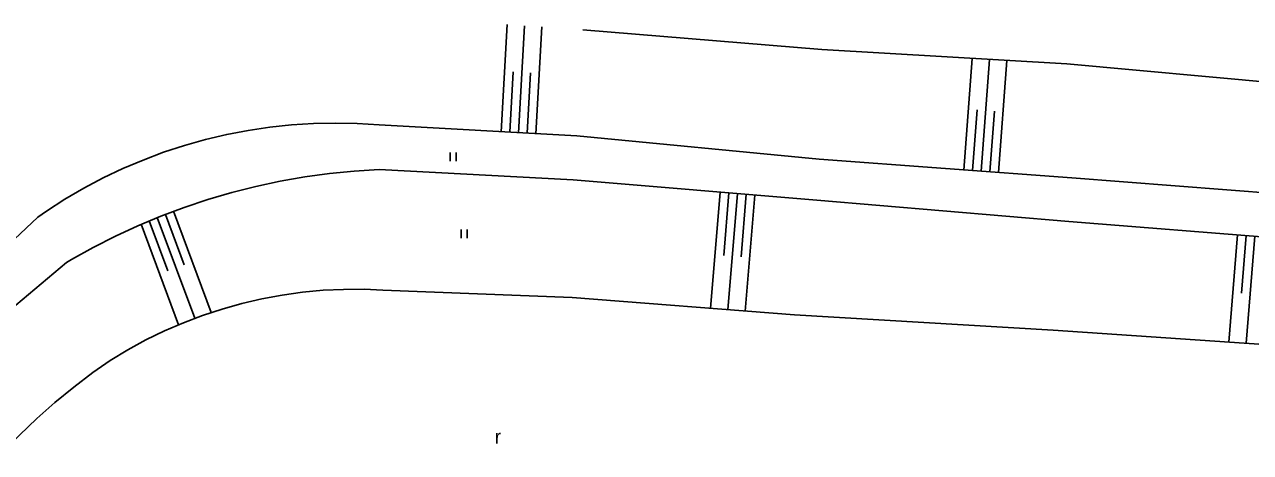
# Model space of a CAD drawing. Extents: x -538441 to -536770, y -1181008 to -1179809.
# Drawn here: x -537501.6 to -537395.9, y -1179936.2 to -1179899.3 of the extents above; entities that cross this region are included whole.
import ezdxf

# ---------------------------------------------------------------- set-up
doc = ezdxf.new("R2010")
doc.units = 0
for name, color, linetype in [('Vrstva 14', 7, 'Continuous'), ('Vrstva 15', 7, 'Continuous'), ('Vrstva 36', 7, 'Continuous')]:
    doc.layers.add(name, color=color, linetype=linetype)

msp = doc.modelspace()

# ---------------------------------------------------------------- linework, layer by layer
at = {"layer": 'Vrstva 14'}
for p, q in [((-537432.83, -1179901.47), (-537453.45, -1179899.77)), ((-537411.71, -1179902.71), (-537432.83, -1179901.47)), ((-537389.82, -1179904.71), (-537411.71, -1179902.71)), ((-537471, -1179907.96), (-537453.96, -1179908.91)), ((-537453.96, -1179908.91), (-537433.08, -1179910.92)), ((-537489.58, -1179910.317), (-537491.346, -1179910.981)), ((-537433.08, -1179910.92), (-537411.3, -1179912.53)), ((-537454.27, -1179912.7), (-537471.01, -1179911.81)), ((-537411.3, -1179912.53), (-537390.75, -1179914.09)), ((-537433.26, -1179914.44), (-537454.27, -1179912.7)), ((-537411.54, -1179916.28), (-537433.26, -1179914.44)), ((-537499.67, -1179915.384), (-537500.42, -1179915.9)), ((-537487.802, -1179915.06), (-537489.811, -1179915.813)), ((-537500.42, -1179915.9), (-537514.34, -1179929)), ((-537390.97, -1179917.9), (-537411.54, -1179916.28)), ((-537511.76, -1179931.4), (-537497.95, -1179919.81)), ((-537477.597, -1179922.366), (-537475.831, -1179922.202)), ((-537470.67, -1179922.18), (-537454.36, -1179922.82)), ((-537454.36, -1179922.82), (-537435.19, -1179924.32)), ((-537435.19, -1179924.32), (-537412.91, -1179925.63)), ((-537412.91, -1179925.63), (-537388.85, -1179927.25))]:
    msp.add_line(p, q, dxfattribs=at)
for points in [[(-537480.415, -1179908.15), (-537482.282, -1179908.427), (-537484.135, -1179908.783), (-537485.971, -1179909.217), (-537487.787, -1179909.729), (-537489.58, -1179910.317)], [(-537471, -1179907.96), (-537472.883, -1179907.838), (-537474.769, -1179907.796), (-537476.656, -1179907.834), (-537478.539, -1179907.952), (-537480.415, -1179908.15)], [(-537491.346, -1179910.981), (-537493.083, -1179911.718), (-537494.786, -1179912.529), (-537496.454, -1179913.412), (-537498.083, -1179914.364), (-537499.67, -1179915.384)], [(-537471.01, -1179911.81), (-537473.152, -1179911.94), (-537475.287, -1179912.15), (-537477.413, -1179912.439), (-537479.527, -1179912.808)], [(-537479.527, -1179912.808), (-537481.626, -1179913.255), (-537483.706, -1179913.779), (-537485.766, -1179914.381), (-537487.802, -1179915.06)], [(-537489.811, -1179915.813), (-537491.79, -1179916.642), (-537493.737, -1179917.543), (-537495.65, -1179918.516), (-537497.524, -1179919.56), (-537497.95, -1179919.81)], [(-537475.831, -1179922.202), (-537474.06, -1179922.118), (-537472.287, -1179922.114), (-537470.67, -1179922.18)], [(-537486.216, -1179924.364), (-537484.532, -1179923.81), (-537482.824, -1179923.332), (-537481.097, -1179922.931), (-537479.353, -1179922.609), (-537477.597, -1179922.366)], [(-537494.17, -1179928.24), (-537492.652, -1179927.323), (-537491.095, -1179926.475), (-537489.501, -1179925.698), (-537487.874, -1179924.994), (-537486.216, -1179924.364)], [(-537497.329, -1179930.539), (-537495.666, -1179929.286), (-537494.17, -1179928.24)], [(-537503.46, -1179936.16), (-537502.009, -1179934.667), (-537500.502, -1179933.231), (-537498.941, -1179931.854), (-537497.329, -1179930.539)]]:
    msp.add_lwpolyline(points, dxfattribs=at)
at = {"layer": 'Vrstva 15'}
for p, q in [((-537459.964, -1179899.319), (-537460.478, -1179908.547)), ((-537458.467, -1179899.423), (-537458.981, -1179908.63)), ((-537456.971, -1179899.526), (-537457.483, -1179908.714)), ((-537419.887, -1179902.23), (-537420.598, -1179911.843)), ((-537418.39, -1179902.318), (-537419.102, -1179911.953)), ((-537416.892, -1179902.406), (-537417.606, -1179912.064)), ((-537459.44, -1179903.402), (-537459.729, -1179908.588)), ((-537457.943, -1179903.485), (-537458.232, -1179908.672)), ((-537419.463, -1179906.663), (-537419.85, -1179911.898)), ((-537417.967, -1179906.773), (-537418.354, -1179912.009)), ((-537442.429, -1179923.754), (-537441.601, -1179913.749)), ((-537441.299, -1179919.197), (-537440.853, -1179913.811)), ((-537440.934, -1179923.871), (-537440.106, -1179913.873)), ((-537439.804, -1179919.321), (-537439.358, -1179913.935)), ((-537439.438, -1179923.988), (-537438.611, -1179913.997)), ((-537487.802, -1179920.007), (-537489.424, -1179915.662)), ((-537485.47, -1179924.108), (-537488.723, -1179915.395)), ((-537488.279, -1179925.161), (-537491.506, -1179916.517)), ((-537489.207, -1179920.531), (-537490.816, -1179916.223)), ((-537486.884, -1179924.608), (-537490.122, -1179915.938)), ((-537397.749, -1179926.651), (-537397.023, -1179917.423)), ((-537396.665, -1179922.432), (-537396.275, -1179917.482)), ((-537396.253, -1179926.752), (-537395.528, -1179917.541))]:
    msp.add_line(p, q, dxfattribs=at)
at = {"layer": 'Vrstva 36'}
for p, q in [((-537464.87, -1179911.071), (-537464.87, -1179910.321)), ((-537464.37, -1179911.071), (-537464.37, -1179910.321)), ((-537463.923, -1179917.702), (-537463.923, -1179916.952)), ((-537463.423, -1179917.702), (-537463.423, -1179916.952))]:
    msp.add_line(p, q, dxfattribs=at)

# ---------------------------------------------------------------- texts
msp.add_text('r', height=1.2, dxfattribs=at).set_placement((-537461.023, -1179935.396))

doc.saveas('drawing.dxf')
